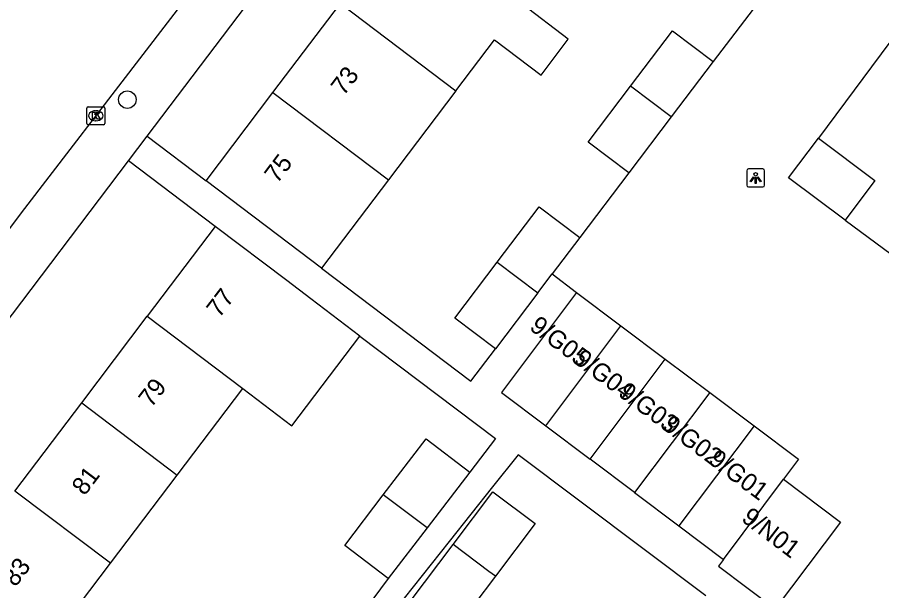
# Model space of a CAD drawing. Extents: x 159040 to 160094, y 381214 to 382518.
# Drawn here: x 159391.67 to 159439.83, y 381938.29 to 381970.26 of the extents above; entities that cross this region are included whole.
import ezdxf

# ---------------------------------------------------------------- set-up
doc = ezdxf.new("R2010")
doc.units = 0
for name, color, linetype in [('IMGEO_Boom', 7, 'Continuous'), ('IMGEO_Kolk', 7, 'Continuous'), ('IMGEO_Lichtpunt', 7, 'Continuous'), ('IMGEO_Pand', 7, 'Continuous'), ('IMGEO_Pand_nummerreeks', 7, 'Continuous'), ('IMGEO_Rijbaan_lokaal_open', 7, 'Continuous'), ('IMGEO_Voetpad_open', 7, 'Continuous')]:
    doc.layers.add(name, color=color, linetype=linetype)

msp = doc.modelspace()

# ---------------------------------------------------------------- linework, layer by layer
at = {"layer": 'IMGEO_Boom'}
msp.add_circle((159397.803, 381965.67), 0.489, dxfattribs=at)
at = {"layer": 'IMGEO_Kolk'}
for p, q in [((159395.547, 381964.346), (159395.547, 381965.198)), ((159395.622, 381965.272), (159396.474, 381965.272)), ((159396.035, 381965.052), (159396.06, 381965.052)), ((159396.548, 381965.198), (159396.548, 381964.346)), ((159396.058, 381964.492), (159396.033, 381964.492)), ((159396.474, 381964.272), (159395.622, 381964.272))]:
    msp.add_line(p, q, dxfattribs=at)
for points in [[(159395.547, 381964.346), (159395.547, 381965.198)], [(159395.622, 381965.272), (159396.474, 381965.272)], [(159395.868, 381964.972), (159395.991, 381964.972), (159395.991, 381964.821), (159396.121, 381964.972), (159396.285, 381964.972), (159396.139, 381964.821), (159396.292, 381964.572), (159396.14, 381964.572), (159396.055, 381964.736), (159395.991, 381964.669), (159395.991, 381964.572), (159395.868, 381964.572), (159395.868, 381964.972)], [(159396.548, 381965.198), (159396.548, 381964.346)], [(159396.474, 381964.272), (159395.622, 381964.272)]]:
    msp.add_lwpolyline(points, dxfattribs=at)
for centre, start, end in [((159395.624, 381965.196), 91.552, 178.448), ((159395.624, 381965.196), 91.552, 178.448), ((159396.472, 381965.196), 1.552, 88.448), ((159396.472, 381965.196), 1.552, 88.448), ((159395.624, 381964.348), 181.552, 268.448), ((159395.624, 381964.348), 181.552, 268.448), ((159396.472, 381964.348), 271.552, 358.448), ((159396.472, 381964.348), 271.552, 358.448)]:
    msp.add_arc(centre, 0.0765, start, end, dxfattribs=at)
for centre, major_axis, ratio, start_param, end_param in [((159396.034, 381964.772), (-0.387, 0.002), 0.722429, 4.712389, 7.853982), ((159396.059, 381964.772), (-0.39, 0.002), 0.717154, 1.570796, 4.712389)]:
    msp.add_ellipse(centre, major_axis=major_axis, ratio=ratio, start_param=start_param, end_param=end_param, dxfattribs=at)
at = {"layer": 'IMGEO_Lichtpunt'}
for p, q in [((159432.305, 381961.709), (159432.305, 381960.902)), ((159432.305, 381961.709), (159432.305, 381960.902)), ((159433.207, 381961.804), (159432.399, 381961.804)), ((159433.207, 381961.804), (159432.399, 381961.804)), ((159433.301, 381960.902), (159433.301, 381961.709)), ((159433.301, 381960.902), (159433.301, 381961.709)), ((159432.399, 381960.808), (159433.207, 381960.808)), ((159432.399, 381960.808), (159433.207, 381960.808))]:
    msp.add_line(p, q, dxfattribs=at)
for points in [[(159432.679, 381961.373), (159432.718, 381961.345), (159432.53, 381961.083), (159432.492, 381961.11), (159432.679, 381961.373)], [(159432.781, 381961.325), (159432.828, 381961.325), (159432.828, 381961.003), (159432.781, 381961.003), (159432.781, 381961.325)], [(159432.891, 381961.345), (159432.929, 381961.372), (159433.116, 381961.11), (159433.077, 381961.082), (159432.891, 381961.345)]]:
    msp.add_lwpolyline(points, dxfattribs=at)
msp.add_circle((159432.804, 381961.507), 0.0994, dxfattribs=at)
for centre, start, end in [((159432.399, 381961.709), 90, 180), ((159432.399, 381961.709), 90, 180), ((159433.207, 381961.709), 0, 90), ((159433.207, 381961.709), 0, 90), ((159432.399, 381960.902), 180, 270), ((159432.399, 381960.902), 180, 270), ((159433.207, 381960.902), 270, 0), ((159433.207, 381960.902), 270, 360)]:
    msp.add_arc(centre, 0.0946, start, end, dxfattribs=at)
at = {"layer": 'IMGEO_Pand'}
for points in [[(159405.915, 381966.068), (159409.669, 381971.027)], [(159409.669, 381971.027), (159416.107, 381966.151)], [(159416.107, 381966.151), (159418.265, 381969.001), (159420.853, 381967.042), (159422.368, 381969.043), (159419.78, 381971.003)], [(159425.838, 381966.416), (159428.179, 381969.509), (159430.438, 381967.798)], [(159430.438, 381967.798), (159428.097, 381964.705)], [(159425.738, 381961.588), (159423.478, 381963.299), (159425.838, 381966.416)], [(159428.097, 381964.705), (159425.838, 381966.416)], [(159402.187, 381961.144), (159405.915, 381966.068)], [(159405.915, 381966.068), (159412.354, 381961.193)], [(159416.107, 381966.151), (159412.354, 381961.193)], [(159428.097, 381964.705), (159425.738, 381961.588)], [(159437.791, 381958.947), (159434.641, 381961.302), (159436.302, 381963.522)], [(159436.302, 381963.522), (159439.451, 381961.168), (159437.791, 381958.947)], [(159408.626, 381956.269), (159406.17, 381958.128), (159402.187, 381961.144)], [(159412.354, 381961.193), (159408.626, 381956.269)], [(159418.411, 381956.607), (159420.752, 381959.7), (159423.011, 381957.989)], [(159402.704, 381958.596), (159398.917, 381953.594)], [(159410.763, 381952.492), (159408.024, 381954.568), (159406.691, 381955.578), (159402.704, 381958.596)], [(159423.011, 381957.989), (159421.469, 381955.953)], [(159418.311, 381951.779), (159416.051, 381953.49), (159418.411, 381956.607)], [(159418.411, 381956.607), (159420.67, 381954.897)], [(159420.67, 381954.897), (159421.469, 381955.953)], [(159420.67, 381954.897), (159418.311, 381951.779)], [(159422.832, 381954.921), (159418.638, 381949.349), (159421.109, 381947.49)], [(159422.832, 381954.921), (159425.302, 381953.062)], [(159395.265, 381948.769), (159398.917, 381953.594)], [(159398.917, 381953.594), (159404.237, 381949.565)], [(159421.109, 381947.49), (159425.302, 381953.062)], [(159425.302, 381953.062), (159427.772, 381951.203)], [(159404.237, 381949.565), (159406.974, 381947.492), (159410.763, 381952.492)], [(159423.579, 381945.631), (159427.772, 381951.203)], [(159427.772, 381951.203), (159430.243, 381949.344)], [(159400.585, 381944.741), (159404.237, 381949.565)], [(159430.243, 381949.344), (159426.049, 381943.772)], [(159430.243, 381949.344), (159432.713, 381947.485)], [(159391.54, 381943.85), (159395.265, 381948.769)], [(159395.265, 381948.769), (159400.585, 381944.741)], [(159421.109, 381947.49), (159423.579, 381945.631)], [(159432.713, 381947.485), (159428.519, 381941.913)], [(159432.713, 381947.485), (159435.183, 381945.626), (159434.351, 381944.512)], [(159412.062, 381943.639), (159414.45, 381946.765), (159416.878, 381944.911)], [(159426.049, 381943.772), (159423.579, 381945.631)], [(159396.861, 381939.821), (159400.585, 381944.741)], [(159416.878, 381944.911), (159414.498, 381941.794)], [(159431.008, 381940.04), (159434.351, 381944.512)], [(159434.351, 381944.512), (159437.532, 381942.118), (159433.894, 381937.285)], [(159396.861, 381939.821), (159391.54, 381943.85)], [(159412.341, 381938.969), (159409.912, 381940.823), (159412.062, 381943.639)], [(159414.498, 381941.794), (159412.062, 381943.639)], [(159415.955, 381940.87), (159418.168, 381943.804), (159420.516, 381942.033), (159418.303, 381939.098)], [(159426.049, 381943.772), (159428.519, 381941.913)], [(159414.498, 381941.794), (159412.341, 381938.969)], [(159428.519, 381941.913), (159431.008, 381940.04)], [(159418.303, 381939.098), (159415.905, 381935.918), (159413.556, 381937.688), (159415.955, 381940.87)], [(159418.303, 381939.098), (159417.939, 381939.373), (159415.955, 381940.87)], [(159392.883, 381934.567), (159396.861, 381939.821)], [(159431.008, 381940.04), (159430.728, 381939.668), (159433.894, 381937.285)]]:
    msp.add_lwpolyline(points, dxfattribs=at)
at = {"layer": 'IMGEO_Rijbaan_lokaal_open'}
for points in [[(159410.86, 381984.24), (159405.257, 381976.785), (159392.08, 381959.597), (159382.82, 381947.331), (159375.274, 381937.448), (159369.627, 381929.935), (159365.099, 381923.996), (159363.697, 381922.105)], [(159433.143, 381971.371), (159430.438, 381967.798)], [(159440.757, 381969.518), (159436.302, 381963.522)], [(159425.738, 381961.588), (159423.011, 381957.989)], [(159437.791, 381958.947), (159441.628, 381956.11)], [(159421.469, 381955.953), (159422.832, 381954.921)]]:
    msp.add_lwpolyline(points, dxfattribs=at)
at = {"layer": 'IMGEO_Voetpad_open'}
for points in [[(159398.906, 381963.628), (159421.683, 381993.713)], [(159397.868, 381962.257), (159398.906, 381963.628)], [(159398.906, 381963.628), (159402.187, 381961.144)], [(159382.726, 381942.256), (159397.868, 381962.257)], [(159402.704, 381958.596), (159397.868, 381962.257)], [(159408.626, 381956.269), (159416.944, 381949.973), (159418.311, 381951.779)], [(159410.763, 381952.492), (159418.304, 381946.779), (159416.878, 381944.911)], [(159430.031, 381938.001), (159419.583, 381945.877), (159418.154, 381944.078), (159415.735, 381941.036), (159413.223, 381937.875), (159410.624, 381934.094)], [(159412.341, 381938.969), (159409.502, 381935.167), (159409.419, 381935.058)]]:
    msp.add_lwpolyline(points, dxfattribs=at)

# ---------------------------------------------------------------- texts
at = {"layer": 'IMGEO_Pand_nummerreeks'}
for s, rotation, p in [('73', 52.8726, (159409.857, 381965.842)), ('75', 52.8726, (159406.155, 381960.951)), ('77', 52.8725, (159402.927, 381953.457)), ('9/G05', 323.2672, (159420.148, 381952.886)), ('9/G04', 323.2672, (159422.616, 381951.045)), ('79', 52.872, (159399.142, 381948.457)), ('9/G03', 323.2672, (159425.085, 381949.203)), ('9/G02', 323.2672, (159427.548, 381947.365)), ('9/G01', 323.2672, (159430.109, 381945.453)), ('81', 52.872, (159395.424, 381943.547)), ('9/N01', 322.5684, (159431.954, 381942.224)), ('83', 52.872, (159391.571, 381938.457))]:
    msp.add_text(s, height=1, rotation=rotation, dxfattribs=at).set_placement(p)

doc.saveas('drawing.dxf')
